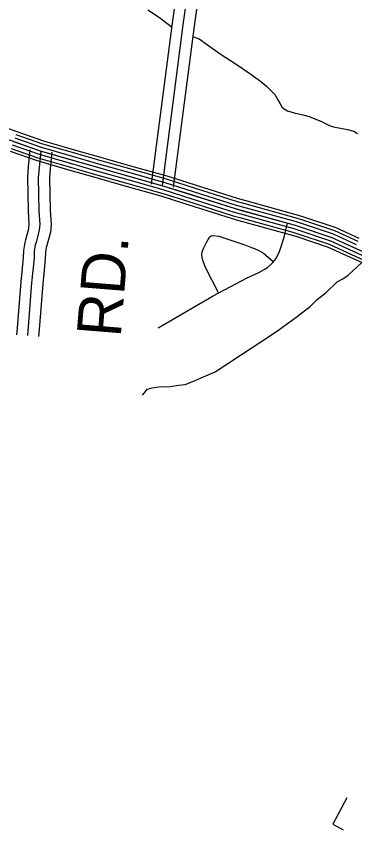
# Model space of a CAD drawing. Extents: x 1551132 to 1791609, y 378168 to 563823.
# Drawn here: x 1625000 to 1627838, y 473360 to 480189 of the extents above; entities that cross this region are included whole.
import ezdxf

# ---------------------------------------------------------------- set-up
doc = ezdxf.new("R2010")
doc.units = 0
for name, color, linetype in [('DESIGN - ROW - Right-of-Way and Easement Labels', 7, 'Continuous'), ('DESIGN - TRANSPORTATION - Text', 7, 'Continuous'), ('DESIGN - UTILITIES - Cable (Underground) with Text', 7, 'Continuous'), ('SURVEY - CENTERLINE - Preliminary Text', 7, 'Continuous'), ('SURVEY - PROPERTY - Owners', 7, 'Continuous'), ('SURVEY - TRANSPORTATION - Roads', 7, 'Continuous')]:
    doc.layers.add(name, color=color, linetype=linetype)

msp = doc.modelspace()

# ---------------------------------------------------------------- linework, layer by layer
at = {"layer": 'DESIGN - TRANSPORTATION - Text'}
for points in [[(1626102.934, 480242.614), (1626201.04, 480179.121), (1626299.154, 480104.069)], [(1626487.258, 480017.692), (1626532.841, 479999.008), (1626604.264, 479950.015), (1626709.361, 479872.546), (1626844.358, 479786.686), (1626959.447, 479709.092), (1627058.586, 479635.707), (1627102.152, 479599.081), (1627133.743, 479564.622), (1627169.359, 479532.113), (1627192.825, 479487.728), (1627214.408, 479453.386), (1627228.116, 479429.168), (1627247.907, 479410.885), (1627275.739, 479396.509), (1627331.53, 479377.776), (1627403.37, 479362.842), (1627457.21, 479348.141), (1627560.741, 479306.765), (1627626.331, 479271.873), (1627660.197, 479259.423), (1627734.062, 479246.472), (1627777.969, 479237.905), (1627829.81, 479223.23), (1627861.601, 479204.796)], [(1626058.15, 477008.988), (1626082.516, 477038.739), (1626096.766, 477058.598), (1626138.923, 477070.098), (1626195.055, 477079.415), (1626291.12, 477082.215), (1626361.26, 477091.357), (1626415.367, 477098.691), (1626465.624, 477118.1), (1626668.736, 477203.735), (1626880.539, 477345.364), (1627041.869, 477449.55), (1627183.049, 477541.969), (1627354.645, 477668.073), (1627467.742, 477754.833), (1627522.441, 477810.26), (1627599.214, 477871.42), (1627690.337, 477960.456), (1627738.661, 477985.906), (1627783.035, 478015.407), (1628013.188, 478228.779)]]:
    msp.add_lwpolyline(points, dxfattribs=at)
at = {"layer": 'DESIGN - UTILITIES - Cable (Underground) with Text'}
for p, q in [((1627772.849, 473628.621), (1627654.886, 473406.591)), ((1627654.936, 473406.457), (1627741.705, 473360.351))]:
    msp.add_line(p, q, dxfattribs=at)
at = {"layer": 'SURVEY - CENTERLINE - Preliminary Text'}
for points in [[(1624548.654, 479392.541), (1624611.185, 479360.623), (1625005.476, 479221.495)], [(1624576.503, 479279.846), (1625199.78, 479059.924), (1625681.977, 478921.354), (1626237.93, 478764.084), (1626835.524, 478574.413), (1627337.696, 478435.651), (1627646.405, 478332.724), (1627936.848, 478199.945), (1628483.71, 477928.697), (1629374.797, 477508.17), (1630045.031, 477183.745), (1630486.271, 476941.506), (1630861.779, 476719.884), (1631205.587, 476526.579), (1631567.245, 476319.099), (1631940.861, 476109.502), (1632356.21, 475875.504), (1632672.277, 475706.467), (1632955.32, 475635.79), (1633419.659, 475509.395), (1633824.225, 475401.559), (1634207.166, 475329.958)], [(1624986.601, 479168.019), (1625209.229, 479089.467), (1625461.099, 479017.082)], [(1624996.918, 479197.253), (1625218.671, 479119.009), (1625469.665, 479046.883)], [(1625005.468, 479221.503), (1625226.512, 479143.51), (1625476.765, 479071.6)], [(1624965.969, 479109.551), (1625190.33, 479030.382), (1625443.982, 478957.497)], [(1624976.285, 479138.785), (1625199.78, 479059.924), (1625452.54, 478987.289)], [(1624947.436, 479057.007), (1625173.355, 478977.289), (1625428.591, 478903.945)], [(1624955.652, 479080.316), (1625180.888, 479000.839), (1625435.416, 478927.696)], [(1625469.648, 479046.891), (1625698.976, 478980.981), (1625950.237, 478909.904)], [(1625476.748, 479071.608), (1625706.026, 479005.715), (1625957.237, 478934.655)], [(1625443.966, 478957.505), (1625673.477, 478891.545), (1625924.921, 478820.41)], [(1625452.524, 478987.298), (1625681.977, 478921.354), (1625933.362, 478850.244)], [(1625461.082, 479017.09), (1625690.476, 478951.163), (1625941.804, 478880.078)], [(1625428.574, 478903.954), (1625658.202, 478837.961), (1625909.763, 478766.8)], [(1625435.399, 478927.704), (1625664.977, 478861.728), (1625916.488, 478790.584)], [(1625950.22, 478909.904), (1626255.746, 478823.477), (1626431.542, 478767.676)], [(1625957.22, 478934.655), (1626263.138, 478848.111), (1626439.317, 478792.193)], [(1625924.904, 478820.41), (1626229.022, 478734.383), (1626403.409, 478679.032)], [(1625933.346, 478850.244), (1626237.93, 478764.084), (1626412.784, 478708.583)], [(1625941.787, 478880.078), (1626246.838, 478793.785), (1626422.159, 478738.133)], [(1625909.746, 478766.8), (1626213.006, 478681.015), (1626386.552, 478625.93)], [(1625916.471, 478790.584), (1626220.114, 478704.691), (1626394.026, 478649.489)], [(1626431.526, 478767.684), (1626853.166, 478633.864), (1626906.448, 478619.139)], [(1626439.3, 478792.201), (1626860.482, 478658.523), (1626913.297, 478643.931)], [(1626412.768, 478708.591), (1626835.524, 478574.413), (1626889.94, 478559.379)], [(1626422.142, 478738.142), (1626844.341, 478604.138), (1626898.198, 478589.263)], [(1626386.535, 478625.939), (1626810.858, 478491.261), (1626866.848, 478475.793)], [(1626394.01, 478649.498), (1626817.883, 478514.961), (1626873.432, 478499.619)], [(1626403.393, 478679.04), (1626826.708, 478544.687), (1626881.681, 478529.495)], [(1626906.431, 478619.139), (1627355.77, 478494.986), (1627390.919, 478483.261)], [(1626913.281, 478643.931), (1627363.262, 478519.595), (1627399.053, 478507.661)], [(1626889.923, 478559.379), (1627337.696, 478435.651), (1627371.312, 478424.442)], [(1626898.181, 478589.263), (1627346.729, 478465.318), (1627381.12, 478453.852)], [(1626873.415, 478499.619), (1627319.621, 478376.316), (1627351.704, 478365.624)], [(1626881.665, 478529.495), (1627328.663, 478405.984), (1627361.503, 478395.033)], [(1627390.903, 478483.269), (1627669.163, 478390.492), (1627863.158, 478301.798)], [(1627399.036, 478507.67), (1627678.604, 478414.451), (1627873.85, 478325.19)], [(1626866.832, 478475.793), (1627312.421, 478352.666), (1627343.887, 478342.174)], [(1627371.295, 478424.451), (1627646.405, 478332.724), (1627837.384, 478245.413)], [(1627381.103, 478453.86), (1627657.788, 478361.608), (1627850.275, 478273.605)], [(1627351.687, 478365.633), (1627623.647, 478274.955), (1627811.609, 478189.028)], [(1627361.487, 478395.042), (1627635.022, 478303.839), (1627824.492, 478217.221)], [(1627343.871, 478342.182), (1627614.572, 478251.921), (1627801.335, 478166.544)], [(1627824.484, 478217.229), (1627923.515, 478171.953), (1628273.007, 477998.599)], [(1627837.376, 478245.421), (1627936.848, 478199.945), (1628286.781, 478026.374)], [(1627801.326, 478166.553), (1627899.549, 478121.652), (1628248.249, 477948.689)], [(1627811.601, 478189.037), (1627910.182, 478143.96), (1628259.232, 477970.831)]]:
    msp.add_lwpolyline(points, dxfattribs=at)
at = {"layer": 'SURVEY - PROPERTY - Owners'}
for points in [[(1626134.724, 478779.526), (1626310.321, 480130.244), (1626422.277, 480931.89)], [(1626224.672, 478767.834), (1626400.219, 480118.119), (1626511.1, 480912.107)], [(1626318.178, 478755.675), (1626493.667, 480105.519), (1626601.123, 480874.989)], [(1625114.448, 479067.391), (1625100.499, 478925.537), (1625093.34, 478838.152), (1625098.932, 478557.72), (1625099.023, 478553.303), (1625105.707, 478444), (1625102.615, 478409.191), (1625098.39, 478394.182), (1625077.965, 478313.355), (1625070.566, 478289.396), (1625060.307, 478223.953), (1625057.691, 478165.159), (1625049.008, 478074.007), (1625038.033, 477958.729), (1625006.883, 477574.511), (1625002.125, 477515.876)], [(1625204.721, 479058.508), (1625190.838, 478917.396), (1625184.122, 478835.352), (1625189.671, 478556.961), (1625196.654, 478442.758), (1625192.221, 478392.74), (1625186.03, 478370.765), (1625165.33, 478288.846), (1625159.164, 478268.879), (1625150.697, 478214.886), (1625148.205, 478158.843), (1625128.389, 477950.762), (1625092.531, 477508.542)], [(1625298.561, 479049.274), (1625284.753, 478908.929), (1625278.486, 478832.435), (1625283.894, 478561.378), (1625283.902, 478560.761), (1625291.202, 478441.467), (1625285.369, 478375.64), (1625277.136, 478346.423), (1625256.145, 478263.362), (1625251.261, 478247.553), (1625244.661, 478205.461), (1625242.295, 478152.276), (1625233.17, 478056.465), (1625222.32, 477942.479), (1625191.271, 477559.552), (1625186.512, 477500.917)]]:
    msp.add_lwpolyline(points, dxfattribs=at)
at = {"layer": 'SURVEY - TRANSPORTATION - Roads'}
for points in [[(1626190.014, 477572.87), (1626651.937, 477843.094), (1626936.972, 477992.748), (1627035.269, 478037.924), (1627079.452, 478063.566), (1627105.568, 478079.35), (1627133.6, 478105.884), (1627150.975, 478123.268), (1627180.158, 478154.777), (1627208.657, 478214.604), (1627223.082, 478264.538), (1627245.673, 478334.415), (1627275.397, 478452.868)], [(1626695.56, 477866.003), (1626586.088, 478079.966), (1626566.58, 478134.209), (1626558.839, 478162.31), (1626556.656, 478191.453), (1626561.697, 478219.312), (1626571.564, 478246.304), (1626597.98, 478296.13), (1626620.304, 478335.981), (1626634.379, 478345.865), (1626650.378, 478347.723), (1626698.294, 478343.29), (1626915.447, 478271.28), (1626971.388, 478248.746), (1626999.07, 478238.496), (1627033.969, 478223.287), (1627072.66, 478199.795), (1627154.967, 478129.976)]]:
    msp.add_lwpolyline(points, dxfattribs=at)

# ---------------------------------------------------------------- texts
at = {"layer": 'DESIGN - ROW - Right-of-Way and Easement Labels'}
msp.add_text('RD.', height=370.0095, rotation=85.3643306, dxfattribs=at).set_placement((1625874.698, 477487.752))

doc.saveas('drawing.dxf')
